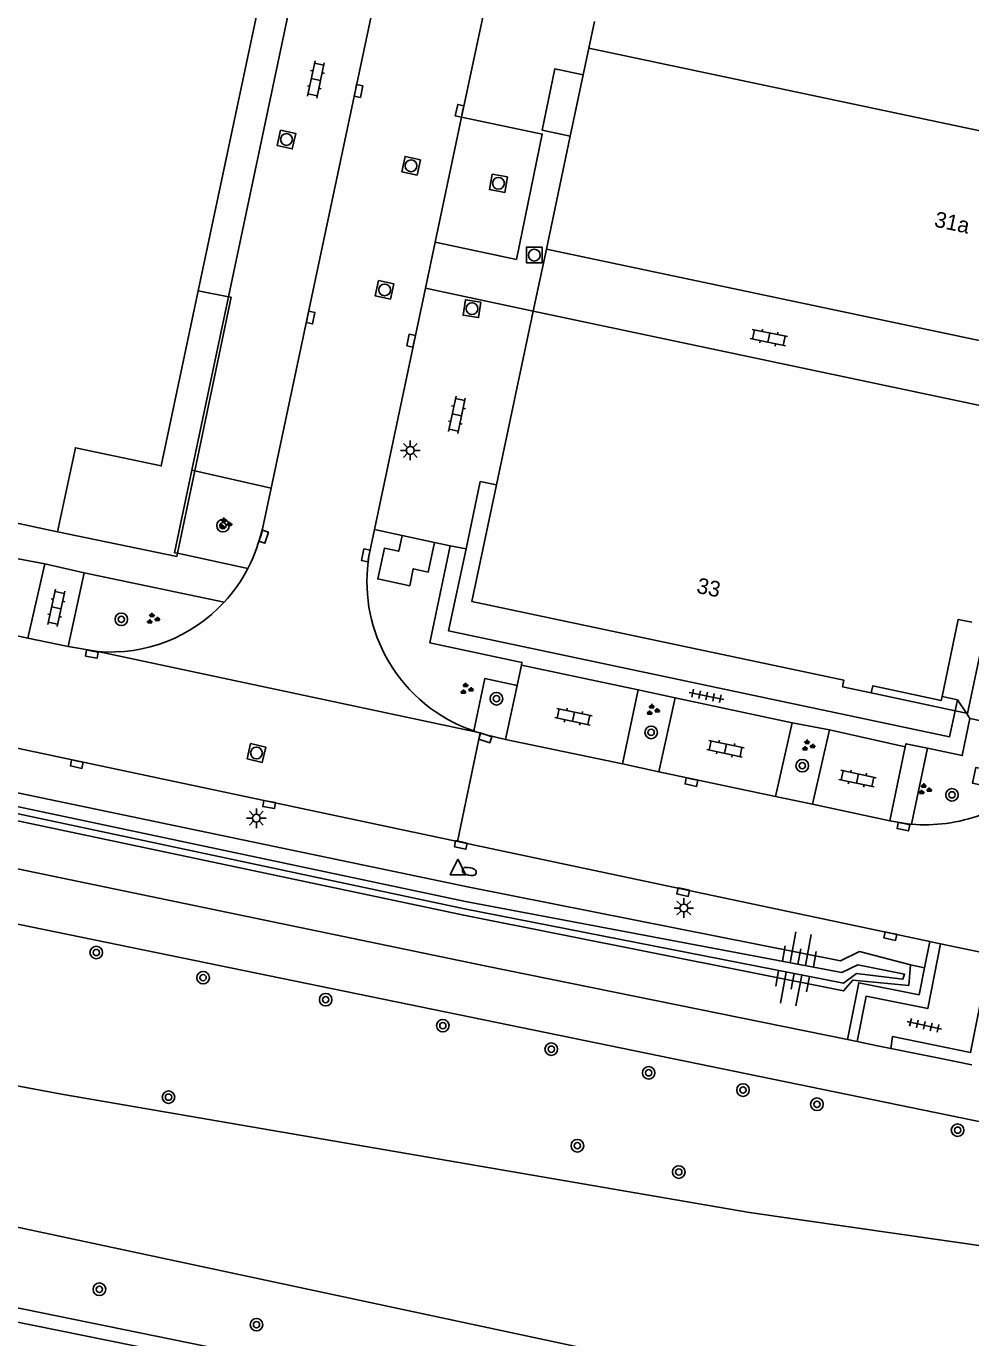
# Model space of a CAD drawing. Extents: x 131000 to 133013, y 393000 to 396501.
# Drawn here: x 131680 to 131740.2, y 393456.9 to 393540.5 of the extents above; entities that cross this region are included whole.
import ezdxf

# ---------------------------------------------------------------- set-up
doc = ezdxf.new("R2010")
doc.units = 0
for name, color, linetype in [('gg-anno-huisnummerreeks BGT', 7, 'Continuous'), ('gg-bbg-hoofdgebouw', 7, 'Continuous'), ('gg-bbg-onder overbouw', 7, 'Continuous'), ('gg-bbg-pand overbouw', 7, 'Continuous'), ('gg-bbg-tussenscheiding', 7, 'Continuous'), ('gg-knt-BGT kruinlijn', 7, 'Continuous'), ('gg-knt-bovenkant onderkant talud', 7, 'Continuous'), ('gg-knt-verharding', 7, 'Continuous'), ('gg-knt-verharding nz', 7, 'Continuous'), ('gt-grn-groengrens', 7, 'Continuous'), ('gt-grn-weggrens', 7, 'Continuous'), ('gt-symb-boom', 7, 'Continuous'), ('gt-symb-brandkraan', 7, 'Continuous'), ('gt-symb-groenvak', 7, 'Continuous'), ('gt-symb-klinker verharding', 7, 'Continuous'), ('gt-symb-kolk', 7, 'Continuous'), ('gt-symb-lichtmast', 7, 'Continuous'), ('gt-symb-rioolschacht', 7, 'Continuous'), ('gt-symb-talud symbool', 7, 'Continuous'), ('gt-symb-tegel verharding', 7, 'Continuous'), ('gt-symb-waterafsluiter', 7, 'Continuous'), ('gx-grn-maaiveld', 7, 'Continuous')]:
    doc.layers.add(name, color=color, linetype=linetype)

# ---------------------------------------------------------------- blocks, each defined once
blk = doc.blocks.new('gt0-KOLK')
at = {"layer": 'gt-symb-kolk'}
blk.add_lwpolyline([(0, 0), (0.375, 0), (0.375, 0.4), (-0.375, 0.4), (-0.375, 0), (0, 0)], dxfattribs=at)
blk = doc.blocks.new('gt0-KL1')
at = {"layer": 'gt-symb-klinker verharding'}
for p, q in [((-1.15, 0.3), (1.15, 0.3)), ((-1, -0.3), (-1, 0.3)), ((-0.5, 0.3), (-0.5, 0.45)), ((0, -0.3), (0, 0.3)), ((0.5, 0.3), (0.5, 0.45)), ((1, -0.3), (1, 0.3)), ((-1.15, -0.3), (1.15, -0.3)), ((-0.5, -0.45), (-0.5, -0.3)), ((0.5, -0.45), (0.5, -0.3))]:
    blk.add_line(p, q, dxfattribs=at)
blk = doc.blocks.new('gt0-TEG1')
at = {"layer": 'gt-symb-tegel verharding'}
for p, q in [((-1.125, 0), (1.125, 0)), ((-0.9, -0.25), (-0.9, 0.25)), ((-0.45, -0.25), (-0.45, 0.25)), ((0, -0.25), (0, 0.25)), ((0.45, -0.25), (0.45, 0.25)), ((0.9, -0.25), (0.9, 0.25))]:
    blk.add_line(p, q, dxfattribs=at)
blk = doc.blocks.new('gt0-RS')
at = {"layer": 'gt-symb-rioolschacht'}
blk.add_lwpolyline([(-0.5, -0.5), (0.5, -0.5), (0.5, 0.5), (-0.5, 0.5)], close=True, dxfattribs=at)
blk.add_circle((0, 0), 0.375, dxfattribs=at)
blk = doc.blocks.new('gt0-LMAST')
at = {"layer": 'gt-symb-lichtmast'}
for p, q in [((-0.182, 0.173), (-0.447, 0.438)), ((-0.005, 0.246), (-0.005, 0.621)), ((0.172, 0.173), (0.437, 0.438)), ((-0.255, -0.004), (-0.63, -0.004)), ((-0.182, -0.181), (-0.447, -0.446)), ((-0.005, -0.254), (-0.005, -0.629)), ((0.437, -0.446), (0.172, -0.181)), ((0.245, -0.004), (0.62, -0.004))]:
    blk.add_line(p, q, dxfattribs=at)
blk.add_circle((-0.005, -0.004), 0.25, dxfattribs=at)
blk = doc.blocks.new('gt0-BOOM')
at = {"layer": 'gt-symb-boom'}
for radius in [0.4, 0.2]:
    blk.add_circle((0, 0), radius, dxfattribs=at)
blk = doc.blocks.new('gt0-GRVAK')
at = {"layer": 'gt-symb-groenvak'}
for p, q in [((-0.11, 0.189), (-0.228, 0.24)), ((-0.182, 0.153), (0.088, 0.153)), ((-0.091, 0.211), (-0.156, 0.322)), ((-0.047, 0.214), (-0.047, 0.393)), ((-0.004, 0.211), (0.061, 0.322)), ((0.015, 0.189), (0.133, 0.24)), ((0.262, -0.052), (0.197, 0.059)), ((0.305, -0.049), (0.305, 0.13)), ((0.349, -0.052), (0.414, 0.059)), ((-0.245, -0.228), (-0.363, -0.177)), ((-0.318, -0.264), (-0.047, -0.264)), ((-0.226, -0.206), (-0.291, -0.095)), ((-0.183, -0.203), (-0.183, -0.024)), ((-0.139, -0.206), (-0.074, -0.095)), ((-0.12, -0.228), (-0.002, -0.177)), ((0.243, -0.074), (0.125, -0.023)), ((0.17, -0.11), (0.441, -0.11)), ((0.368, -0.074), (0.486, -0.023))]:
    blk.add_line(p, q, dxfattribs=at)
blk = doc.blocks.new('gt0-TALUD_1')
at = {"layer": 'gt-symb-talud symbool'}
for p, q in [((-1, -1), (-1, 0)), ((-0.5, -2), (-0.5, 0)), ((0, -1), (0, 0)), ((0.5, -2), (0.5, 0)), ((1, -1), (1, 0))]:
    blk.add_line(p, q, dxfattribs=at)
blk = doc.blocks.new('gt0-WAFSL')
at = {"layer": 'gt-symb-waterafsluiter'}
for p, q in [((-0.5, -0.333), (0, 0.667)), ((0, 0.667), (0.5, -0.333)), ((0.5, -0.333), (-0.5, -0.333))]:
    blk.add_line(p, q, dxfattribs=at)
blk = doc.blocks.new('gt0-BR')
at = {"layer": 'gt-symb-brandkraan'}
for centre, radius, start, end in [((-0.244, 0), 0.206, 107.56694, 252.43307), ((0.599, -2.664), 3, 106.89205, 107.56694), ((0, -0.691), 0.938, 73.10799, 106.89205), ((-0.599, -2.664), 3, 72.43309, 73.10799), ((0.244, 0), 0.206, 287.56695, 72.43309), ((0.599, 2.664), 3, 252.43307, 253.10797), ((0, 0.691), 0.938, 253.10797, 286.89206), ((-0.599, 2.664), 3, 286.89206, 287.56695)]:
    blk.add_arc(centre, radius, start, end, dxfattribs=at)

msp = doc.modelspace()

# ---------------------------------------------------------------- linework, layer by layer
at = {"layer": 'gg-bbg-hoofdgebouw'}
for p, q in [((131698.427, 393558.952), (131690.948, 393523.608)), ((131715.834, 393539.061), (131716.19, 393540.751)), ((131715.475, 393537.359), (131715.834, 393539.061)), ((131714.653, 393533.46), (131715.475, 393537.359)), ((131713.133, 393526.248), (131714.653, 393533.46)), ((131712.284, 393522.311), (131709.948, 393511.233)), ((131743.095, 393515.79), (131712.284, 393522.311)), ((131681.983, 393508.242), (131656.659, 393513.646))]:
    msp.add_line(p, q, dxfattribs=at)
for points in [[(131743.726, 393520.756), (131743.533, 393519.839), (131713.133, 393526.248)], [(131709.948, 393511.233), (131708.382, 393503.807), (131732.09, 393498.792), (131732.001, 393498.371), (131733.84, 393497.982)]]:
    msp.add_lwpolyline(points, dxfattribs=at)
at = {"layer": 'gg-bbg-onder overbouw'}
for points in [[(131690.948, 393523.608), (131688.586, 393512.446), (131683.117, 393513.603), (131681.983, 393508.242)], [(131740.254, 393502.481), (131739.384, 393502.667), (131738.344, 393497.753)], [(131738.344, 393497.753), (131738.29, 393497.498), (131733.929, 393498.426), (131733.84, 393497.982)]]:
    msp.add_lwpolyline(points, dxfattribs=at)
at = {"layer": 'gg-bbg-pand overbouw'}
for p, q in [((131690.948, 393523.608), (131692.869, 393523.223)), ((131690.717, 393512.136), (131689.613, 393506.879)), ((131739.179, 393496.839), (131733.84, 393497.982)), ((131739.903, 393496.684), (131739.179, 393496.839))]:
    msp.add_line(p, q, dxfattribs=at)
for points in [[(131690.717, 393512.136), (131693.04, 393523.189), (131692.869, 393523.223)], [(131689.613, 393506.879), (131689.572, 393506.685), (131681.983, 393508.242)], [(131741.161, 393502.295), (131739.966, 393496.671), (131739.903, 393496.684)]]:
    msp.add_lwpolyline(points, dxfattribs=at)
at = {"layer": 'gg-bbg-tussenscheiding'}
msp.add_line((131744.215, 393533.066), (131715.834, 393539.061), dxfattribs=at)
at = {"layer": 'gg-knt-BGT kruinlijn'}
msp.add_lwpolyline([(131374.335, 393555.085), (131472.613, 393535.146), (131555.314, 393517.456), (131619.803, 393503.352), (131707.968, 393484.7), (131731.966, 393480.165), (131732.977, 393480.668), (131735.96, 393480.063), (131735.846, 393479.74), (131732.902, 393480.107), (131732.073, 393479.501), (131707.918, 393484.225), (131619.669, 393502.991), (131555.197, 393516.933), (131472.562, 393534.704), (131374.254, 393554.511)], dxfattribs=at)
at = {"layer": 'gg-knt-bovenkant onderkant talud'}
for points in [[(131736.337, 393480.653), (131733.095, 393481.507), (131731.878, 393480.924), (131708.204, 393485.615), (131619.932, 393504.032), (131555.501, 393518.448), (131472.946, 393536.045), (131374.523, 393555.787)], [(131373.874, 393553.734), (131472.331, 393533.847), (131555.008, 393516.499), (131619.518, 393502.494), (131707.867, 393483.82), (131732.07, 393478.993), (131732.653, 393479.684), (131736.228, 393479.349), (131736.337, 393480.653)]]:
    msp.add_lwpolyline(points, dxfattribs=at)
at = {"layer": 'gg-knt-verharding'}
for p, q in [((131710.183, 393546.276), (131707.729, 393534.662)), ((131697.112, 393543.274), (131692.869, 393523.223)), ((131707.729, 393534.662), (131706.046, 393526.695)), ((131706.046, 393526.695), (131705.426, 393523.762)), ((131712.284, 393522.311), (131713.133, 393526.248)), ((131692.869, 393523.223), (131690.531, 393512.178)), ((131705.426, 393523.762), (131702.179, 393508.395)), ((131690.531, 393512.178), (131690.717, 393512.136)), ((131690.717, 393512.136), (131695.588, 393511.035)), ((131703.934, 393508.019), (131702.179, 393508.395)), ((131706.011, 393507.574), (131703.934, 393508.019)), ((131707.008, 393507.36), (131706.011, 393507.574)), ((131707.008, 393507.36), (131708.014, 393507.169)), ((131681.16, 393506.204), (131678.779, 393506.662)), ((131689.613, 393506.879), (131694.11, 393505.915)), ((131680.079, 393501.472), (131681.16, 393506.204)), ((131681.16, 393506.204), (131683.684, 393505.632)), ((131683.684, 393505.632), (131682.658, 393500.931)), ((131692.594, 393503.762), (131683.684, 393505.632)), ((131677.766, 393501.964), (131680.079, 393501.472)), ((131680.079, 393501.472), (131682.658, 393500.931)), ((131682.658, 393500.931), (131684.55, 393500.618)), ((131711.262, 393498.464), (131711.536, 393499.759)), ((131711.536, 393499.759), (131718.988, 393498.181)), ((131710.535, 393495.025), (131711.262, 393498.464)), ((131718.988, 393498.181), (131717.979, 393493.459)), ((131718.988, 393498.181), (131721.344, 393497.674)), ((131720.299, 393492.962), (131721.344, 393497.674)), ((131721.344, 393497.674), (131728.79, 393496.074)), ((131728.79, 393496.074), (131727.736, 393491.38)), ((131728.79, 393496.074), (131731.164, 393495.629)), ((131730.098, 393490.896), (131731.164, 393495.629)), ((131731.164, 393495.629), (131736.001, 393494.551)), ((131717.979, 393493.459), (131710.535, 393495.025)), ((131736.001, 393494.551), (131735.013, 393489.841)), ((131717.979, 393493.459), (131720.299, 393492.962)), ((131727.736, 393491.38), (131720.299, 393492.962)), ((131727.736, 393491.38), (131730.098, 393490.896)), ((131735.013, 393489.841), (131730.098, 393490.896)), ((131737.568, 393482.151), (131707.457, 393488.524)), ((131737.853, 393482.091), (131737.568, 393482.151)), ((131738.255, 393482.006), (131737.853, 393482.091)), ((131738.255, 393482.006), (131741.414, 393481.339)), ((131738.478, 393474.638), (131735.078, 393475.331)), ((131740.235, 393474.281), (131738.478, 393474.638))]:
    msp.add_line(p, q, dxfattribs=at)
for points in [[(131695.588, 393511.035), (131702.709, 393544.637), (131702.503, 393544.681)], [(131715.475, 393537.359), (131713.669, 393537.743), (131712.858, 393533.838), (131714.653, 393533.46)], [(131690.531, 393512.178), (131689.433, 393506.918), (131689.613, 393506.879)], [(131708.014, 393507.169), (131708.916, 393511.449), (131709.948, 393511.233)], [(131694.823, 393507.685), (131695.038, 393508.439), (131695.588, 393511.035)], [(131707.457, 393488.524), (131653.228, 393500), (131613.334, 393508.478)], [(131702.179, 393508.395), (131701.822, 393506.704), (131701.774, 393506.319)], [(131707.008, 393507.36), (131705.694, 393501.177), (131711.572, 393499.93), (131711.536, 393499.759)], [(131739.179, 393496.839), (131738.831, 393495.187), (131706.889, 393501.944), (131708.014, 393507.169)], [(131740.12, 393496.36), (131739.63, 393493.99), (131737.412, 393494.459)], [(131740.876, 393490.237), (131741.26, 393492.029), (131740.281, 393492.238), (131740.503, 393493.238), (131742.434, 393492.825), (131742.649, 393493.793), (131741.672, 393493.996), (131742.076, 393495.952), (131740.12, 393496.36)], [(131708.906, 393495.43), (131709.297, 393495.307), (131710.535, 393495.025)], [(131737.412, 393494.459), (131736.042, 393494.748), (131736.001, 393494.551)], [(131735.013, 393489.841), (131736.266, 393489.624), (131736.396, 393489.613)], [(131732.938, 393475.766), (131733.507, 393478.66), (131737.435, 393477.87), (131738.255, 393482.006)], [(131735.078, 393475.331), (131735.198, 393476.097), (131740.162, 393475.074), (131741.414, 393481.339)]]:
    msp.add_lwpolyline(points, dxfattribs=at)
for centre, radius, start, end in [((131685.303, 393510.491), 9.925, 332.54259, 343.57581), ((131711.732, 393505.064), 10.037, 172.81433, 210.29683), ((131685.33, 393510.487), 9.899, 317.20631, 332.49235), ((131685.332, 393510.48), 9.893, 265.46742, 317.2287), ((131711.737, 393505.063), 10.041, 210.28232, 251.19975), ((131712.006, 393505.943), 10.96, 251.35064, 253.57115), ((131737.233, 393500.041), 10.462, 265.4125, 277.54238), ((131737.226, 393500.022), 10.444, 277.59289, 290.45584)]:
    msp.add_arc(centre, radius, start, end, dxfattribs=at)
at = {"layer": 'gg-knt-verharding nz'}
for p, q in [((131738.344, 393497.753), (131739.328, 393497.546)), ((131739.328, 393497.546), (131739.179, 393496.839))]:
    msp.add_line(p, q, dxfattribs=at)
msp.add_lwpolyline([(131707.729, 393534.662), (131712.863, 393533.59), (131711.224, 393525.605), (131706.046, 393526.695)], dxfattribs=at)
at = {"layer": 'gt-grn-groengrens'}
for p, q in [((131737.412, 393494.459), (131736.396, 393489.613)), ((131737.568, 393482.151), (131737.231, 393480.464)), ((131736.337, 393480.653), (131737.231, 393480.464))]:
    msp.add_line(p, q, dxfattribs=at)
for points in [[(131706.011, 393507.574), (131705.607, 393505.687), (131704.652, 393505.891), (131704.42, 393504.81), (131702.386, 393505.245), (131702.807, 393507.21), (131703.719, 393507.014), (131703.934, 393508.019)], [(131708.501, 393495.558), (131709.208, 393498.898), (131711.262, 393498.464)], [(131737.231, 393480.464), (131736.888, 393478.748), (131733.041, 393479.517), (131732.316, 393475.893)]]:
    msp.add_lwpolyline(points, dxfattribs=at)
at = {"layer": 'gt-grn-weggrens'}
for p, q in [((131712.284, 393522.311), (131705.426, 393523.762)), ((131708.906, 393495.43), (131684.55, 393500.618)), ((131739.328, 393497.546), (131739.903, 393496.684)), ((131739.903, 393496.684), (131740.12, 393496.36)), ((131708.906, 393495.43), (131707.457, 393488.524))]:
    msp.add_line(p, q, dxfattribs=at)
at = {"layer": 'gx-grn-maaiveld'}
msp.add_line((131732.316, 393475.893), (131732.938, 393475.766), dxfattribs=at)
for points in [[(131437.088, 393536.861), (131443.979, 393535.506), (131452.928, 393533.811), (131477.556, 393529.159), (131496.141, 393525.531), (131590.387, 393505.511), (131591.016, 393505.377), (131641.748, 393494.6), (131709.21, 393480.6), (131732.316, 393475.893)], [(131757.983, 393467.134), (131642.589, 393490.8), (131590.424, 393501.892), (131496.23, 393521.921), (131451.989, 393530.639), (131443.026, 393532.37), (131436.716, 393533.522)], [(131261.484, 393523.088), (131269.934, 393521.393), (131339.337, 393507.06), (131355.807, 393503.315), (131381.77, 393497.784), (131410.801, 393493.25), (131427.626, 393490.788), (131440.297, 393490.378), (131465.248, 393490.235), (131499.476, 393487.902), (131527.084, 393485.848), (131549.939, 393483.278), (131575.991, 393479.889), (131620.219, 393471.571), (131655.161, 393464.285), (131676.696, 393459.347), (131703.869, 393453.806), (131753.753, 393442.138)], [(131409.636, 393514.292), (131422.306, 393512.419), (131431.517, 393510.995), (131452.016, 393507.667), (131483.09, 393502.591), (131526.419, 393497.907), (131544.394, 393495.899), (131562.333, 393493.589), (131580.231, 393490.978), (131592.696, 393488.913), (131605.134, 393486.692), (131617.544, 393484.316), (131633.196, 393481.536), (131649.193, 393478.551), (131682.364, 393472.392), (131726.076, 393464.877), (131745.136, 393462.14), (131756.831, 393460.594)], [(131754.709, 393447.869), (131656.719, 393468.79), (131639.616, 393472.558), (131622.461, 393476.079), (131605.257, 393479.353), (131587.59, 393482.409), (131569.875, 393485.177), (131552.117, 393487.654), (131538.434, 393489.344), (131524.728, 393490.827), (131474.28, 393495.61), (131451.831, 393498.15), (131437.189, 393499.979), (131415.704, 393502.987), (131400.844, 393505.159), (131385.917, 393507.098), (131376.057, 393508.431), (131364.235, 393510.143), (131353.242, 393511.853)], [(131564.704, 393480.386), (131599.539, 393474.394), (131651.316, 393463.574), (131698.202, 393454.09), (131735.798, 393445.267), (131781.087, 393434.861), (131798.876, 393431.8)], [(131735.078, 393475.331), (131734.136, 393475.522), (131732.938, 393475.766)]]:
    msp.add_lwpolyline(points, dxfattribs=at)

# ---------------------------------------------------------------- block references
at = {"layer": 'gt-symb-boom'}
for p in [(131692.519, 393508.643), (131686.046, 393502.672), (131709.949, 393497.611), (131719.806, 393495.468), (131729.438, 393493.347), (131738.979, 393491.489), (131684.444, 393481.443), (131691.255, 393479.841), (131699.068, 393478.438), (131706.531, 393476.786), (131713.443, 393475.283), (131719.653, 393473.78), (131725.663, 393472.679), (131689.051, 393472.228), (131730.371, 393471.777), (131739.336, 393470.124), (131715.11, 393469.131), (131721.569, 393467.456), (131684.647, 393459.988), (131694.657, 393457.73)]:
    msp.add_blockref('gt0-BOOM', p, dxfattribs=at)
at = {"layer": 'gt-symb-brandkraan', "rotation": -12.827123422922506}
msp.add_blockref('gt0-BR', (131708.22, 393486.608), dxfattribs=at)
at = {"layer": 'gt-symb-groenvak'}
for p in [(131692.633, 393508.758), (131688.04, 393502.702), (131708.025, 393498.23), (131719.892, 393496.888), (131729.798, 393494.618), (131737.228, 393491.832)]:
    msp.add_blockref('gt0-GRVAK', p, dxfattribs=at)
at = {"layer": 'gt-symb-klinker verharding'}
for p, rotation in [((131698.444, 393537.061), -101.88275885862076), ((131727.304, 393520.62), -11.534620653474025), ((131707.428, 393515.696), 78.04935273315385), ((131681.898, 393503.4), -102.35482691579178), ((131714.855, 393496.467), -11.882758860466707), ((131724.554, 393494.43), -11.882758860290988), ((131732.954, 393492.524), -11.894562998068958)]:
    msp.add_blockref('gt0-KL1', p, dxfattribs=dict(at, rotation=rotation))
at = {"layer": 'gt-symb-kolk'}
for p, rotation in [((131700.961, 393536.376), -101.88275886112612), ((131707.795, 393535.026), 77.99329169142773), ((131697.915, 393521.94), -102.00670831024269), ((131704.707, 393520.385), 78.11724113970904), ((131694.925, 393507.999), -108.00007459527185), ((131701.822, 393506.704), 78.11724114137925), ((131684.202, 393500.653), 169.80279442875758), ((131709.297, 393495.307), 162.543441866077), ((131683.244, 393493.64), 167.93725397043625), ((131722.416, 393492.496), 168.1732960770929), ((131695.493, 393491.068), 170.1513776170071), ((131735.925, 393489.661), 168.81367070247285), ((131707.715, 393488.494), 168.04935273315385), ((131721.889, 393485.492), 167.99329169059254), ((131735.092, 393482.683), 167.99329169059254)]:
    msp.add_blockref('gt0-KOLK', p, dxfattribs=dict(at, rotation=rotation))
at = {"layer": 'gt-symb-lichtmast'}
for p in [(131704.462, 393513.438), (131694.654, 393490.005), (131721.896, 393484.281)]:
    msp.add_blockref('gt0-LMAST', p, dxfattribs=at)
at = {"layer": 'gt-symb-rioolschacht'}
for p, rotation in [((131696.566, 393533.244), -103.06333733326), ((131704.507, 393531.568), 77.4649766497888), ((131710.079, 393530.455), 170.0949207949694), ((131702.82, 393523.661), 77.645173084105), ((131708.39, 393522.465), 171.02737338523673), ((131694.656, 393494.157), 166.70041567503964)]:
    msp.add_blockref('gt0-RS', p, dxfattribs=dict(at, rotation=rotation))
msp.add_blockref('gt0-RS', (131712.36, 393525.875), dxfattribs=at)
at = {"layer": 'gt-symb-talud symbool'}
for p, xscale, yscale, rotation in [((131729.16, 393480.704), 1.0001484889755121, 1.0001484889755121, 169.69002960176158), ((131728.912, 393480.096), 1.0002569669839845, 1.0002569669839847, -10.658361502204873)]:
    msp.add_blockref('gt0-TALUD_1', p, dxfattribs=dict(at, xscale=xscale, yscale=yscale, rotation=rotation))
at = {"layer": 'gt-symb-tegel verharding'}
for p, rotation in [((131723.339, 393497.788), -11.534620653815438), ((131737.214, 393476.799), -12.535023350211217)]:
    msp.add_blockref('gt0-TEG1', p, dxfattribs=dict(at, rotation=rotation))
at = {"layer": 'gt-symb-waterafsluiter'}
msp.add_blockref('gt0-WAFSL', (131707.498, 393486.732), dxfattribs=at)

# ---------------------------------------------------------------- texts
at = {"layer": 'gg-anno-huisnummerreeks BGT'}
for s, rotation, p in [('31a', 348.1, (131737.802, 393527.701)), ('33', 348, (131722.649, 393504.368))]:
    msp.add_text(s, height=1, rotation=rotation, dxfattribs=at).set_placement(p)

doc.saveas('drawing.dxf')
